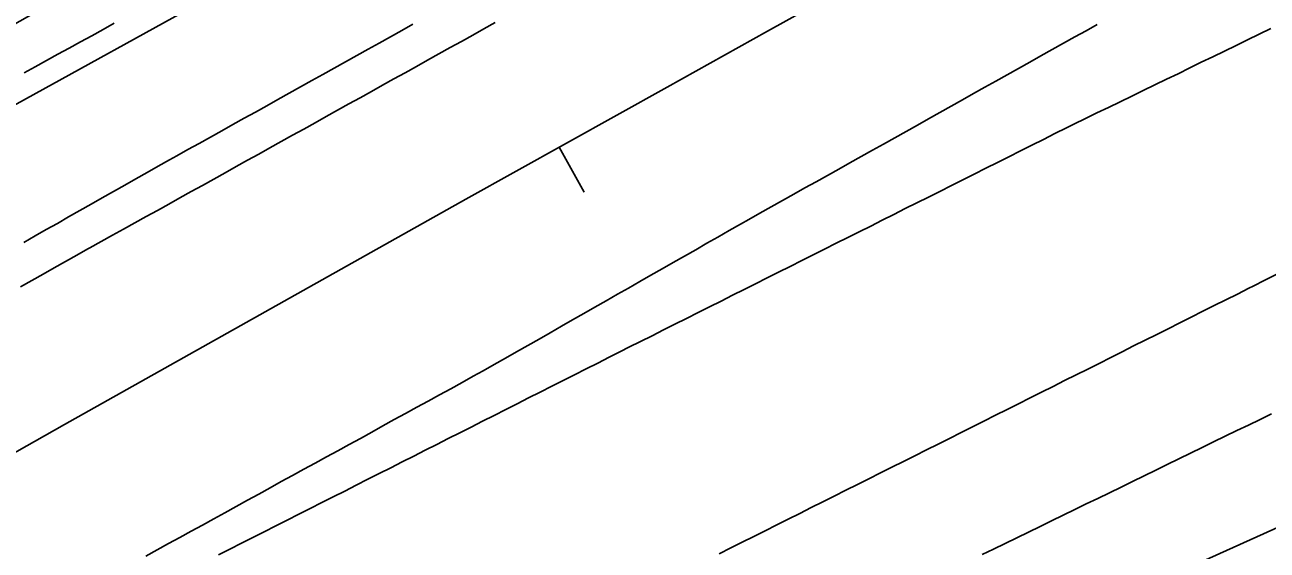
# Model space of a CAD drawing. Extents: x 1901471 to 1963503, y 756461 to 799997.
# Drawn here: x 1928323.8 to 1928420.2, y 772422.9 to 772463.7 of the extents above; entities that cross this region are included whole.
import ezdxf

# ---------------------------------------------------------------- set-up
doc = ezdxf.new("R2010")
doc.units = 0
for name, color, linetype in [('RD_EX_DR_ErosCtrl', 7, 'Continuous'), ('RD_EX_Fence_Other', 7, 'Continuous'), ('RD_EX_Road', 7, 'Continuous'), ('RD_EX_VEG', 7, 'Continuous'), ('RD_HC_Cl', 7, 'Continuous'), ('RD_HC_Data_Tic', 7, 'Continuous')]:
    doc.layers.add(name, color=color, linetype=linetype)

msp = doc.modelspace()

# ---------------------------------------------------------------- linework, layer by layer
at = {"layer": 'RD_EX_DR_ErosCtrl'}
msp.add_lwpolyline([(1928330.74, 772463.81), (1928329.87, 772463.33), (1928328.99, 772462.84), (1928328.12, 772462.36), (1928327.24, 772461.88), (1928326.36, 772461.4), (1928325.49, 772460.91), (1928324.61, 772460.43), (1928323.74, 772459.95)], dxfattribs=at)
at = {"layer": 'RD_EX_Fence_Other'}
msp.add_lwpolyline([(1928917.87, 772770.09), (1928867.58, 772745.7), (1928819.7, 772722.09), (1928769.62, 772697.1), (1928720.17, 772672.48), (1928670.24, 772646.66), (1928620.65, 772620.52), (1928563.65, 772590.34), (1928513.62, 772563.01), (1928468.74, 772538.96), (1928433.42, 772519.49), (1928395.84, 772498.25), (1928359.58, 772477.65), (1928320.9, 772456.31), (1928299.49, 772447.1), (1928277.55, 772438.33)], dxfattribs=at)
at = {"layer": 'RD_EX_Road'}
for points in [[(1928323.47, 772443.34), (1928324.34, 772443.83), (1928325.21, 772444.32), (1928326.08, 772444.81), (1928326.95, 772445.3), (1928327.83, 772445.79), (1928328.7, 772446.28), (1928328.85, 772446.37), (1928329.72, 772446.85), (1928330.6, 772447.34), (1928331.47, 772447.82), (1928332.35, 772448.31), (1928333.22, 772448.8), (1928334.09, 772449.28), (1928334.97, 772449.77), (1928335.84, 772450.25), (1928336.72, 772450.74), (1928337.59, 772451.22), (1928338.46, 772451.71), (1928339.34, 772452.19), (1928340.21, 772452.68), (1928341.09, 772453.17), (1928341.96, 772453.65), (1928342.83, 772454.14), (1928343.71, 772454.62), (1928344.58, 772455.11), (1928345.46, 772455.59), (1928346.33, 772456.08), (1928347.2, 772456.56), (1928348.08, 772457.05), (1928348.95, 772457.54), (1928349.83, 772458.02), (1928350.7, 772458.51), (1928351.57, 772458.99), (1928352.45, 772459.48), (1928353.32, 772459.96), (1928354.2, 772460.45), (1928355.07, 772460.93), (1928355.95, 772461.42), (1928356.82, 772461.91), (1928357.69, 772462.39), (1928358.57, 772462.88), (1928359.44, 772463.36), (1928360.32, 772463.85)], [(1928323.72, 772446.79), (1928324.59, 772447.29), (1928325.46, 772447.78), (1928326.33, 772448.27), (1928327.2, 772448.77), (1928328.07, 772449.26), (1928328.94, 772449.75), (1928329.81, 772450.24), (1928330.68, 772450.74), (1928331.55, 772451.23), (1928332.42, 772451.72), (1928333.29, 772452.22), (1928334.16, 772452.71), (1928335.03, 772453.2), (1928335.59, 772453.51), (1928336.46, 772454), (1928337.33, 772454.48), (1928338.21, 772454.97), (1928339.08, 772455.46), (1928339.95, 772455.94), (1928340.83, 772456.43), (1928341.7, 772456.91), (1928342.58, 772457.4), (1928343.45, 772457.89), (1928344.32, 772458.37), (1928345.2, 772458.86), (1928346.07, 772459.35), (1928346.94, 772459.83), (1928347.82, 772460.32), (1928348.69, 772460.81), (1928349.56, 772461.29), (1928350.44, 772461.78), (1928351.31, 772462.26), (1928352.19, 772462.75), (1928353.06, 772463.24), (1928353.93, 772463.72)], [(1928407.05, 772463.71), (1928406.18, 772463.22), (1928405.3, 772462.74), (1928404.43, 772462.25), (1928403.56, 772461.76), (1928402.68, 772461.27), (1928401.81, 772460.78), (1928400.94, 772460.29), (1928400.07, 772459.81), (1928399.19, 772459.32), (1928398.32, 772458.83), (1928397.45, 772458.34), (1928396.58, 772457.85), (1928395.7, 772457.36), (1928394.83, 772456.88), (1928393.96, 772456.39), (1928393.09, 772455.9), (1928392.21, 772455.41), (1928391.34, 772454.92), (1928390.47, 772454.43), (1928389.6, 772453.95), (1928388.72, 772453.46), (1928387.85, 772452.97), (1928386.98, 772452.48), (1928386.11, 772451.99), (1928385.23, 772451.5), (1928384.36, 772451.02), (1928383.49, 772450.53), (1928382.62, 772450.04), (1928381.74, 772449.55), (1928380.87, 772449.06), (1928380, 772448.57), (1928379.35, 772448.21), (1928378.48, 772447.71), (1928377.61, 772447.21), (1928376.75, 772446.72), (1928375.88, 772446.22), (1928375.01, 772445.73), (1928374.14, 772445.23), (1928373.27, 772444.74), (1928372.4, 772444.24), (1928371.53, 772443.75), (1928370.67, 772443.25), (1928369.8, 772442.76), (1928368.93, 772442.26), (1928368.06, 772441.77), (1928367.19, 772441.27), (1928366.32, 772440.78), (1928365.45, 772440.28), (1928364.59, 772439.78), (1928363.72, 772439.29), (1928362.85, 772438.79), (1928361.98, 772438.3), (1928361.11, 772437.8), (1928360.24, 772437.31), (1928359.37, 772436.81), (1928358.61, 772436.4), (1928357.74, 772435.92), (1928356.86, 772435.43), (1928355.99, 772434.95), (1928355.11, 772434.47), (1928354.23, 772433.99), (1928353.36, 772433.51), (1928352.48, 772433.03), (1928351.6, 772432.55), (1928350.73, 772432.07), (1928349.85, 772431.58), (1928348.97, 772431.1), (1928348.1, 772430.62), (1928347.22, 772430.14), (1928346.34, 772429.66), (1928345.47, 772429.18), (1928344.59, 772428.7), (1928343.71, 772428.22), (1928342.84, 772427.74), (1928341.96, 772427.25), (1928341.08, 772426.77), (1928340.21, 772426.29), (1928339.33, 772425.81), (1928338.46, 772425.33), (1928337.58, 772424.85), (1928336.7, 772424.37), (1928335.83, 772423.89), (1928334.95, 772423.41), (1928334.07, 772422.92), (1928333.2, 772422.44)], [(1928338.82, 772422.53), (1928339.71, 772422.98), (1928340.61, 772423.43), (1928341.5, 772423.88), (1928342.39, 772424.33), (1928343.28, 772424.79), (1928344.17, 772425.24), (1928345.07, 772425.69), (1928345.96, 772426.14), (1928346.85, 772426.59), (1928347.74, 772427.04), (1928348.64, 772427.49), (1928349.53, 772427.95), (1928350.42, 772428.4), (1928351.31, 772428.85), (1928352.2, 772429.3), (1928353.1, 772429.75), (1928353.99, 772430.2), (1928354.88, 772430.65), (1928355.77, 772431.1), (1928356.67, 772431.56), (1928357.56, 772432.01), (1928358.45, 772432.46), (1928359.34, 772432.91), (1928360.24, 772433.36), (1928361.13, 772433.81), (1928362.02, 772434.26), (1928362.91, 772434.72), (1928363.8, 772435.17), (1928364.7, 772435.62), (1928365.59, 772436.07), (1928366.48, 772436.52), (1928367.37, 772436.97), (1928368.27, 772437.42), (1928369.16, 772437.88), (1928370.05, 772438.33), (1928370.7, 772438.65), (1928371.59, 772439.1), (1928372.49, 772439.55), (1928373.38, 772440), (1928374.27, 772440.44), (1928375.17, 772440.89), (1928376.06, 772441.34), (1928376.96, 772441.79), (1928377.85, 772442.24), (1928378.74, 772442.69), (1928379.64, 772443.13), (1928380.53, 772443.58), (1928381.42, 772444.03), (1928382.32, 772444.48), (1928383.21, 772444.93), (1928384.11, 772445.38), (1928385, 772445.82), (1928385.89, 772446.27), (1928386.79, 772446.72), (1928387.68, 772447.17), (1928388.57, 772447.62), (1928389.47, 772448.06), (1928390.36, 772448.51), (1928391.26, 772448.96), (1928392.15, 772449.41), (1928393.04, 772449.86), (1928393.94, 772450.31), (1928394.83, 772450.75), (1928395.73, 772451.2), (1928396.62, 772451.65), (1928397.51, 772452.1), (1928398.41, 772452.55), (1928399.3, 772453), (1928400.19, 772453.44), (1928401.09, 772453.89), (1928401.98, 772454.34), (1928402.88, 772454.79), (1928403.77, 772455.24), (1928404.66, 772455.68), (1928405.24, 772455.96), (1928406.14, 772456.4), (1928407.03, 772456.84), (1928407.93, 772457.27), (1928408.83, 772457.71), (1928409.73, 772458.15), (1928410.63, 772458.58), (1928411.53, 772459.02), (1928412.43, 772459.46), (1928413.33, 772459.89), (1928414.23, 772460.33), (1928415.13, 772460.77), (1928416.03, 772461.2), (1928416.93, 772461.64), (1928417.83, 772462.08), (1928418.73, 772462.51), (1928419.63, 772462.95), (1928420.53, 772463.39)], [(1928420.95, 772444.3), (1928420.06, 772443.85), (1928419.16, 772443.4), (1928418.82, 772443.23), (1928417.93, 772442.78), (1928417.04, 772442.33), (1928416.14, 772441.88), (1928415.25, 772441.44), (1928414.35, 772440.99), (1928413.46, 772440.54), (1928412.57, 772440.09), (1928411.67, 772439.64), (1928410.78, 772439.2), (1928409.88, 772438.75), (1928408.99, 772438.3), (1928408.1, 772437.85), (1928407.2, 772437.4), (1928406.31, 772436.96), (1928405.41, 772436.51), (1928404.52, 772436.06), (1928403.63, 772435.61), (1928402.73, 772435.16), (1928401.84, 772434.72), (1928400.94, 772434.27), (1928400.05, 772433.82), (1928399.16, 772433.37), (1928398.26, 772432.92), (1928397.37, 772432.48), (1928396.48, 772432.03), (1928395.58, 772431.58), (1928394.69, 772431.13), (1928393.79, 772430.68), (1928392.9, 772430.23), (1928392.01, 772429.79), (1928391.11, 772429.34), (1928390.22, 772428.89), (1928389.32, 772428.44), (1928388.43, 772427.99), (1928387.54, 772427.55), (1928386.64, 772427.1), (1928385.75, 772426.65), (1928384.85, 772426.2), (1928383.96, 772425.75), (1928383.07, 772425.31), (1928382.17, 772424.86), (1928381.28, 772424.41), (1928380.38, 772423.96), (1928379.49, 772423.51), (1928378.6, 772423.07), (1928377.7, 772422.62)], [(1928420.59, 772433.49), (1928419.69, 772433.05), (1928418.79, 772432.61), (1928417.89, 772432.18), (1928416.99, 772431.74), (1928416.09, 772431.3), (1928415.19, 772430.86), (1928414.29, 772430.42), (1928413.39, 772429.99), (1928412.49, 772429.55), (1928411.6, 772429.11), (1928410.7, 772428.67), (1928409.8, 772428.24), (1928408.9, 772427.8), (1928408, 772427.36), (1928407.1, 772426.92), (1928406.2, 772426.49), (1928405.3, 772426.05), (1928404.4, 772425.61), (1928403.51, 772425.17), (1928402.61, 772424.74), (1928401.71, 772424.3), (1928400.81, 772423.86), (1928399.91, 772423.42), (1928399.01, 772422.98), (1928398.11, 772422.55)]]:
    msp.add_lwpolyline(points, dxfattribs=at)
at = {"layer": 'RD_EX_VEG'}
msp.add_lwpolyline([(1928327.88, 772345.87), (1928325.4, 772355.55), (1928325.39, 772370.52), (1928330.96, 772378.45), (1928351.76, 772391.49), (1928397.91, 772414.22), (1928457.78, 772441.22), (1928499.54, 772465.22), (1928529.18, 772475.59), (1928566.62, 772493.18), (1928592.33, 772499.26)], dxfattribs=at)
at = {"layer": 'RD_HC_Cl'}
for centre, radius, start, end in [((1933934.019, 762479.741), 11482.379, 112.0131601, 122.8458902), ((1933920.665, 762509.144), 11420.505, 112.014247, 122.8463779), ((1933910.025, 762523.402), 11373.858, 112.013249, 123.5418878)]:
    msp.add_arc(centre, radius, start, end, dxfattribs=at)
at = {"layer": 'RD_HC_Data_Tic'}
msp.add_line((1928365.277, 772454.183), (1928367.227, 772450.691), dxfattribs=at)

doc.saveas('drawing.dxf')
